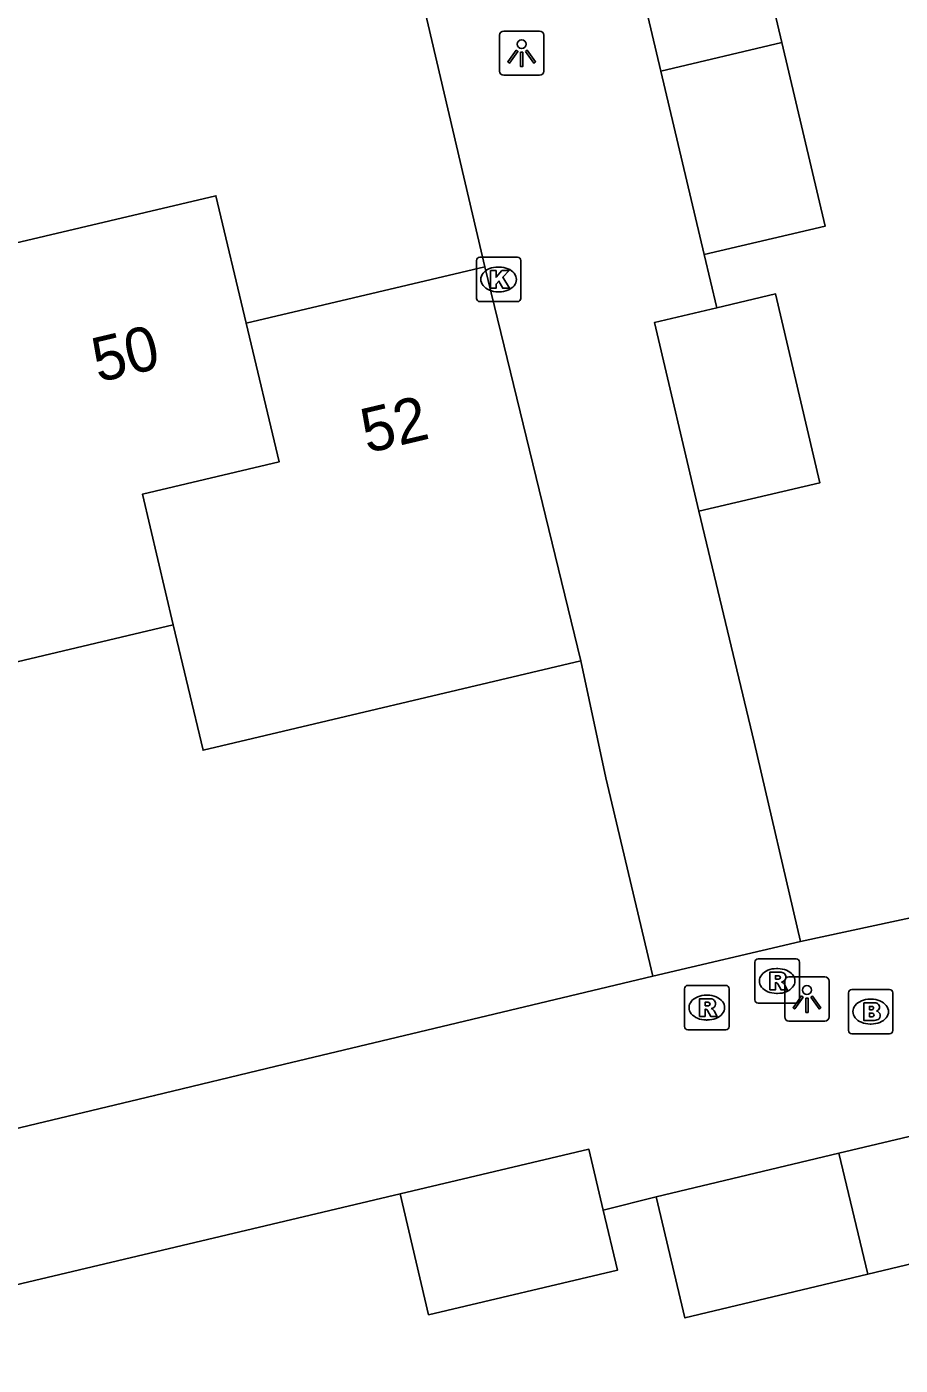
# Model space of a CAD drawing. Extents: x 158038 to 159242, y 380133 to 381214.
# Drawn here: x 158538.79 to 158558.46, y 380557.72 to 380587.87 of the extents above; entities that cross this region are included whole.
import ezdxf

# ---------------------------------------------------------------- set-up
doc = ezdxf.new("R2010")
doc.units = 0
for name, color, linetype in [('IMGEO_Brandkraan', 7, 'Continuous'), ('IMGEO_Hek', 7, 'Continuous'), ('IMGEO_Kolk', 7, 'Continuous'), ('IMGEO_Lichtpunt', 7, 'Continuous'), ('IMGEO_Muur', 7, 'Continuous'), ('IMGEO_Pand', 7, 'Continuous'), ('IMGEO_Pand_nummerreeks', 7, 'Continuous'), ('IMGEO_Rioolput', 7, 'Continuous'), ('IMGEO_Voetpad_open', 7, 'Continuous')]:
    doc.layers.add(name, color=color, linetype=linetype)

msp = doc.modelspace()

# ---------------------------------------------------------------- linework, layer by layer
at = {"layer": 'IMGEO_Brandkraan'}
for p, q in [((158557.298, 380565.259), (158557.298, 380566.111)), ((158557.373, 380566.185), (158558.225, 380566.185)), ((158558.299, 380566.111), (158558.299, 380565.259)), ((158557.786, 380565.965), (158557.811, 380565.965)), ((158558.225, 380565.185), (158557.373, 380565.185)), ((158557.809, 380565.405), (158557.784, 380565.405))]:
    msp.add_line(p, q, dxfattribs=at)
for points in [[(158557.298, 380565.259), (158557.298, 380566.111)], [(158557.373, 380566.185), (158558.225, 380566.185)], [(158558.299, 380566.111), (158558.299, 380565.259)], [(158557.646, 380565.885), (158557.646, 380565.485), (158557.859, 380565.485)], [(158557.877, 380565.885), (158557.646, 380565.885)], [(158557.825, 380565.804), (158557.771, 380565.804), (158557.771, 380565.728)], [(158557.771, 380565.728), (158557.824, 380565.728)], [(158557.833, 380565.652), (158557.771, 380565.652), (158557.771, 380565.571)], [(158557.771, 380565.571), (158557.833, 380565.571)], [(158558.225, 380565.185), (158557.373, 380565.185)]]:
    msp.add_lwpolyline(points, dxfattribs=at)
for centre, radius, start, end in [((158557.375, 380566.109), 0.0765, 91.552, 178.448), ((158557.375, 380566.109), 0.0765, 91.552, 178.448), ((158558.223, 380566.109), 0.0765, 1.552, 88.448), ((158558.223, 380566.109), 0.0765, 1.552, 88.448), ((158557.826, 380565.766), 0.0379, 267.8285, 90.9355), ((158557.881, 380565.74), 0.145, 59.4692, 91.5367), ((158557.906, 380565.787), 0.0922, 285.5137, 58.1501), ((158557.834, 380565.611), 0.0404, 269.8759, 90.5077), ((158557.865, 380565.736), 0.251, 268.6676, 293.5347), ((158557.911, 380565.595), 0.105, 301.3115, 78.989), ((158557.375, 380565.261), 0.0765, 181.552, 268.448), ((158557.375, 380565.261), 0.0765, 181.552, 268.448), ((158558.223, 380565.261), 0.0765, 271.552, 358.448), ((158558.223, 380565.261), 0.0765, 271.552, 358.448)]:
    msp.add_arc(centre, radius, start, end, dxfattribs=at)
for centre, major_axis, ratio, start_param, end_param in [((158557.785, 380565.685), (-0.387, 0.002), 0.722429, 4.712389, 7.853982), ((158557.81, 380565.685), (-0.39, 0.002), 0.717154, 1.570796, 4.712389)]:
    msp.add_ellipse(centre, major_axis=major_axis, ratio=ratio, start_param=start_param, end_param=end_param, dxfattribs=at)
at = {"layer": 'IMGEO_Hek'}
msp.add_lwpolyline([(158551.834, 380570.954), (158551.273, 380573.586)], dxfattribs=at)
at = {"layer": 'IMGEO_Kolk'}
for p, q in [((158548.992, 380582.678), (158549.844, 380582.678)), ((158548.917, 380581.752), (158548.917, 380582.604)), ((158549.405, 380582.458), (158549.43, 380582.458)), ((158549.918, 380582.604), (158549.918, 380581.752)), ((158549.428, 380581.898), (158549.403, 380581.898)), ((158549.844, 380581.678), (158548.992, 380581.678))]:
    msp.add_line(p, q, dxfattribs=at)
for points in [[(158548.992, 380582.678), (158549.844, 380582.678)], [(158548.917, 380581.752), (158548.917, 380582.604)], [(158549.238, 380582.378), (158549.361, 380582.378), (158549.361, 380582.227), (158549.491, 380582.378), (158549.655, 380582.378), (158549.509, 380582.227), (158549.662, 380581.978), (158549.51, 380581.978), (158549.425, 380582.142), (158549.361, 380582.075), (158549.361, 380581.978), (158549.238, 380581.978), (158549.238, 380582.378)], [(158549.918, 380582.604), (158549.918, 380581.752)], [(158549.844, 380581.678), (158548.992, 380581.678)]]:
    msp.add_lwpolyline(points, dxfattribs=at)
for centre, start, end in [((158548.994, 380582.602), 91.552, 178.448), ((158548.994, 380582.602), 91.552, 178.448), ((158549.842, 380582.602), 1.552, 88.448), ((158549.842, 380582.602), 1.552, 88.448), ((158548.994, 380581.754), 181.552, 268.448), ((158548.994, 380581.754), 181.552, 268.448), ((158549.842, 380581.754), 271.552, 358.448), ((158549.842, 380581.754), 271.552, 358.448)]:
    msp.add_arc(centre, 0.0765, start, end, dxfattribs=at)
for centre, major_axis, ratio, start_param, end_param in [((158549.404, 380582.178), (-0.387, 0.002), 0.722429, 4.712389, 7.853982), ((158549.429, 380582.178), (-0.39, 0.002), 0.717154, 1.570796, 4.712389)]:
    msp.add_ellipse(centre, major_axis=major_axis, ratio=ratio, start_param=start_param, end_param=end_param, dxfattribs=at)
at = {"layer": 'IMGEO_Lichtpunt'}
for p, q in [((158550.34, 380587.774), (158549.532, 380587.774)), ((158550.34, 380587.774), (158549.532, 380587.774)), ((158549.438, 380587.679), (158549.438, 380586.872)), ((158549.438, 380587.679), (158549.438, 380586.872)), ((158550.434, 380586.872), (158550.434, 380587.679)), ((158550.434, 380586.872), (158550.434, 380587.679)), ((158549.532, 380586.778), (158550.34, 380586.778)), ((158549.532, 380586.778), (158550.34, 380586.778)), ((158555.864, 380566.373), (158555.864, 380565.566)), ((158555.864, 380566.373), (158555.864, 380565.566)), ((158556.766, 380566.468), (158555.958, 380566.468)), ((158556.766, 380566.468), (158555.958, 380566.468)), ((158556.86, 380565.566), (158556.86, 380566.373)), ((158556.86, 380565.566), (158556.86, 380566.373)), ((158555.958, 380565.472), (158556.766, 380565.472)), ((158555.958, 380565.472), (158556.766, 380565.472))]:
    msp.add_line(p, q, dxfattribs=at)
for points in [[(158549.812, 380587.343), (158549.851, 380587.315), (158549.663, 380587.053), (158549.625, 380587.08), (158549.812, 380587.343)], [(158549.914, 380587.295), (158549.961, 380587.295), (158549.961, 380586.973), (158549.914, 380586.973), (158549.914, 380587.295)], [(158550.024, 380587.315), (158550.062, 380587.342), (158550.249, 380587.08), (158550.21, 380587.052), (158550.024, 380587.315)], [(158556.238, 380566.037), (158556.277, 380566.009), (158556.089, 380565.747), (158556.051, 380565.774), (158556.238, 380566.037)], [(158556.45, 380566.009), (158556.488, 380566.036), (158556.675, 380565.774), (158556.636, 380565.746), (158556.45, 380566.009)], [(158556.34, 380565.989), (158556.387, 380565.989), (158556.387, 380565.667), (158556.34, 380565.667), (158556.34, 380565.989)]]:
    msp.add_lwpolyline(points, dxfattribs=at)
for centre in [(158549.937, 380587.477), (158556.363, 380566.171)]:
    msp.add_circle(centre, 0.0994, dxfattribs=at)
for centre, start, end in [((158549.532, 380587.679), 90, 180), ((158549.532, 380587.679), 90, 180), ((158550.34, 380587.679), 0, 90), ((158550.34, 380587.679), 0, 90), ((158549.532, 380586.872), 180, 270), ((158549.532, 380586.872), 180, 270), ((158550.34, 380586.872), 270, 0), ((158550.34, 380586.872), 270, 360), ((158555.958, 380566.373), 90, 180), ((158555.958, 380566.373), 90, 180), ((158556.766, 380566.373), 0, 90), ((158556.766, 380566.373), 0, 90), ((158555.958, 380565.566), 180, 270), ((158555.958, 380565.566), 180, 270), ((158556.766, 380565.566), 270, 0), ((158556.766, 380565.566), 270, 360)]:
    msp.add_arc(centre, 0.0946, start, end, dxfattribs=at)
at = {"layer": 'IMGEO_Muur'}
for points in [[(158559.465, 380567.962), (158556.22, 380567.266), (158555.176, 380571.755)], [(158551.834, 380570.954), (158552.893, 380566.485), (158544.405, 380564.457)], [(158541.667, 380563.792), (158533.503, 380561.846)]]:
    msp.add_lwpolyline(points, dxfattribs=at)
at = {"layer": 'IMGEO_Pand'}
for points in [[(158555.799, 380587.515), (158554.823, 380591.65), (158552.098, 380591.007)], [(158553.073, 380586.872), (158552.098, 380591.007)], [(158553.073, 380586.872), (158555.799, 380587.515)], [(158554.049, 380582.737), (158556.774, 380583.379), (158555.799, 380587.515)], [(158554.049, 380582.737), (158553.073, 380586.872)], [(158543.732, 380581.193), (158543.051, 380584.064), (158537.599, 380582.776)], [(158549.106, 380582.463), (158543.732, 380581.193)], [(158549.106, 380582.463), (158551.273, 380573.586)], [(158553.929, 380576.958), (158556.654, 380577.599), (158555.655, 380581.851), (158554.331, 380581.54)], [(158553.929, 380576.958), (158552.929, 380581.21), (158554.331, 380581.54)], [(158543.732, 380581.193), (158544.472, 380578.069), (158541.392, 380577.338), (158542.089, 380574.4)], [(158542.089, 380574.4), (158536.539, 380573.084), (158535.874, 380575.9)], [(158542.089, 380574.4), (158542.759, 380571.574), (158551.273, 380573.586)], [(158557.082, 380562.493), (158561.202, 380563.476)], [(158557.732, 380559.77), (158561.852, 380560.752), (158561.202, 380563.476)], [(158547.198, 380561.584), (158551.452, 380562.586), (158551.775, 380561.21)], [(158552.963, 380561.51), (158557.082, 380562.493)], [(158557.082, 380562.493), (158557.732, 380559.77)], [(158547.198, 380561.584), (158547.84, 380558.858), (158552.093, 380559.86), (158551.775, 380561.21)], [(158552.963, 380561.51), (158553.613, 380558.787), (158557.732, 380559.77)]]:
    msp.add_lwpolyline(points, dxfattribs=at)
at = {"layer": 'IMGEO_Rioolput'}
for p, q in [((158555.191, 380565.949), (158555.191, 380566.801)), ((158555.266, 380566.875), (158556.118, 380566.875)), ((158555.679, 380566.655), (158555.704, 380566.655)), ((158556.192, 380566.801), (158556.192, 380565.949)), ((158553.607, 380565.35), (158553.607, 380566.202)), ((158553.682, 380566.276), (158554.534, 380566.276)), ((158554.095, 380566.056), (158554.12, 380566.056)), ((158554.608, 380566.202), (158554.608, 380565.35)), ((158555.702, 380566.095), (158555.677, 380566.095)), ((158556.118, 380565.875), (158555.266, 380565.875)), ((158554.118, 380565.496), (158554.093, 380565.496)), ((158554.534, 380565.276), (158553.682, 380565.276))]:
    msp.add_line(p, q, dxfattribs=at)
for points in [[(158555.191, 380565.949), (158555.191, 380566.801)], [(158555.266, 380566.875), (158556.118, 380566.875)], [(158556.192, 380566.801), (158556.192, 380565.949)], [(158555.78, 380566.573), (158555.528, 380566.575), (158555.528, 380566.175)], [(158555.528, 380566.175), (158555.652, 380566.175), (158555.652, 380566.337), (158555.663, 380566.337)], [(158555.706, 380566.494), (158555.652, 380566.494), (158555.652, 380566.413)], [(158555.652, 380566.413), (158555.704, 380566.413)], [(158553.607, 380565.35), (158553.607, 380566.202)], [(158553.682, 380566.276), (158554.534, 380566.276)], [(158554.608, 380566.202), (158554.608, 380565.35)], [(158555.71, 380566.308), (158555.781, 380566.175), (158555.921, 380566.175), (158555.856, 380566.301)], [(158554.196, 380565.974), (158553.944, 380565.976), (158553.944, 380565.576)], [(158553.944, 380565.576), (158554.068, 380565.576), (158554.068, 380565.738), (158554.079, 380565.738)], [(158554.122, 380565.895), (158554.068, 380565.895), (158554.068, 380565.814)], [(158554.068, 380565.814), (158554.12, 380565.814)], [(158556.118, 380565.875), (158555.266, 380565.875)], [(158554.126, 380565.709), (158554.197, 380565.576), (158554.337, 380565.576), (158554.272, 380565.702)], [(158554.534, 380565.276), (158553.682, 380565.276)]]:
    msp.add_lwpolyline(points, dxfattribs=at)
for centre, radius, start, end in [((158555.268, 380566.799), 0.0765, 91.552, 178.448), ((158555.268, 380566.799), 0.0765, 91.552, 178.448), ((158556.116, 380566.799), 0.0765, 1.552, 88.448), ((158556.116, 380566.799), 0.0765, 1.552, 88.448), ((158555.662, 380566.284), 0.0533, 26.0293, 88.6989), ((158555.688, 380566.602), 0.19, 274.7715, 282.9687), ((158555.712, 380566.398), 0.0964, 77.0061, 93.1865), ((158555.726, 380566.455), 0.0378, 276.6634, 79.6772), ((158555.779, 380566.463), 0.109, 350.3612, 89.416), ((158555.777, 380566.463), 0.112, 277.5842, 350.9817), ((158555.761, 380566.248), 0.108, 29.5134, 73.7905), ((158553.684, 380566.2), 0.0765, 91.552, 178.448), ((158553.684, 380566.2), 0.0765, 91.552, 178.448), ((158554.532, 380566.2), 0.0765, 1.552, 88.448), ((158554.532, 380566.2), 0.0765, 1.552, 88.448), ((158554.078, 380565.685), 0.0533, 26.0293, 88.6989), ((158554.104, 380566.003), 0.19, 274.7715, 282.9687), ((158554.128, 380565.799), 0.0964, 77.0061, 93.1865), ((158554.142, 380565.856), 0.0378, 276.6634, 79.6772), ((158554.195, 380565.864), 0.109, 350.3612, 89.416), ((158554.193, 380565.864), 0.112, 277.5842, 350.9817), ((158554.177, 380565.649), 0.108, 29.5134, 73.7905), ((158555.268, 380565.951), 0.0765, 181.552, 268.448), ((158555.268, 380565.951), 0.0765, 181.552, 268.448), ((158556.116, 380565.951), 0.0765, 271.552, 358.448), ((158556.116, 380565.951), 0.0765, 271.552, 358.448), ((158553.684, 380565.352), 0.0765, 181.552, 268.448), ((158553.684, 380565.352), 0.0765, 181.552, 268.448), ((158554.532, 380565.352), 0.0765, 271.552, 358.448), ((158554.532, 380565.352), 0.0765, 271.552, 358.448)]:
    msp.add_arc(centre, radius, start, end, dxfattribs=at)
for centre, major_axis, ratio, start_param, end_param in [((158555.678, 380566.375), (-0.387, 0.002), 0.722429, 4.712389, 7.853982), ((158555.703, 380566.375), (-0.39, 0.002), 0.717154, 1.570796, 4.712389), ((158554.094, 380565.776), (-0.387, 0.002), 0.722429, 4.712389, 7.853982), ((158554.119, 380565.776), (-0.39, 0.002), 0.717154, 1.570796, 4.712389)]:
    msp.add_ellipse(centre, major_axis=major_axis, ratio=ratio, start_param=start_param, end_param=end_param, dxfattribs=at)
at = {"layer": 'IMGEO_Voetpad_open'}
for points in [[(158547.195, 380590.645), (158549.106, 380582.463)], [(158554.331, 380581.54), (158554.049, 380582.737)], [(158556.22, 380567.266), (158555.176, 380571.755), (158553.929, 380576.958)], [(158551.273, 380573.586), (158551.834, 380570.954), (158552.893, 380566.485)], [(158559.465, 380567.962), (158556.22, 380567.266)], [(158552.893, 380566.485), (158556.22, 380567.266)], [(158552.893, 380566.485), (158544.405, 380564.457), (158541.667, 380563.792), (158533.503, 380561.846)], [(158527.963, 380557.026), (158547.198, 380561.584)], [(158551.775, 380561.21), (158552.963, 380561.51)]]:
    msp.add_lwpolyline(points, dxfattribs=at)

# ---------------------------------------------------------------- texts
at = {"layer": 'IMGEO_Pand_nummerreeks'}
for s, rotation, p in [('50', 13.339, (158540.397, 380579.854)), ('52', 13.3389, (158546.454, 380578.259))]:
    msp.add_text(s, height=1, rotation=rotation, dxfattribs=at).set_placement(p)

doc.saveas('drawing.dxf')
